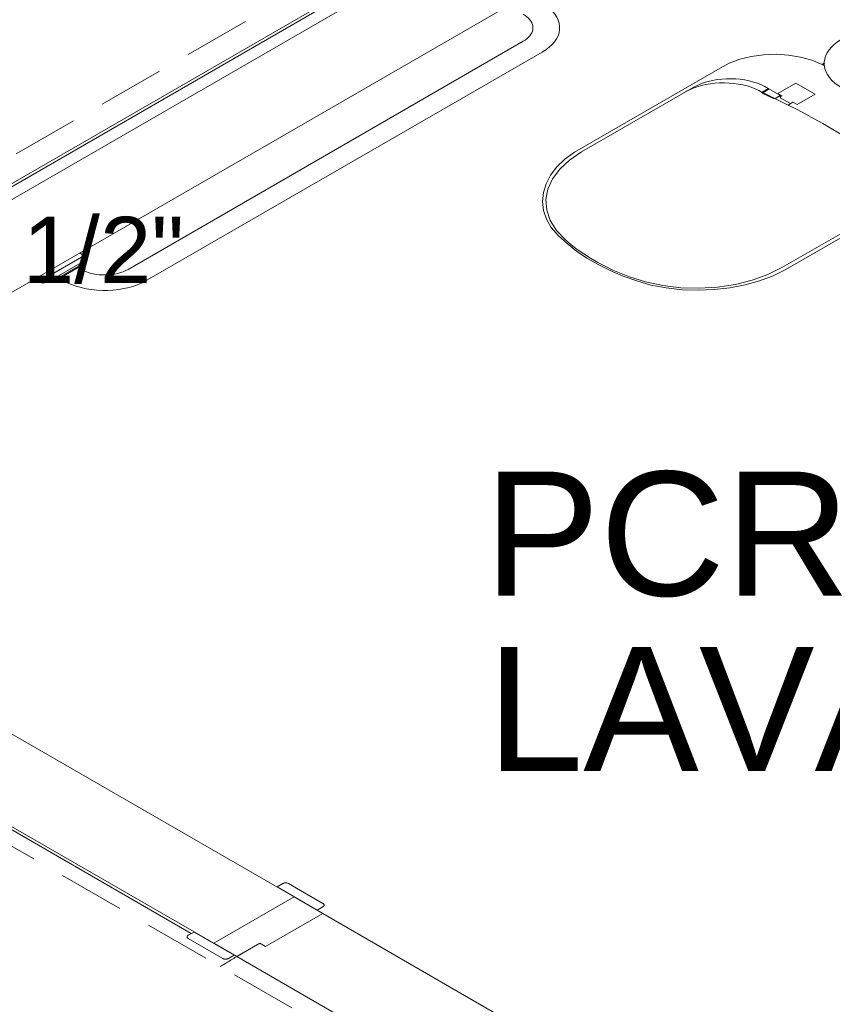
# Model space of a CAD drawing. Header units: millimetres. Extents: x 567 to 934, y -1 to 364.
# Tile 803 of 1056: x 774.95 to 777.41, y 126.71 to 129.68. Entities that reach past the tile are written whole.
import ezdxf

# ---------------------------------------------------------------- set-up
doc = ezdxf.new("R2010")
doc.units = ezdxf.units.MM
doc.header["$MEASUREMENT"] = 0
doc.linetypes.add('JIS_02_2.0', pattern=[0.3, 0.2, -0.1])
doc.linetypes.add('NULL', pattern=[0])
doc.layers.add('ARQ FINA', color=8, linetype='Continuous')
doc.layers.add('DI-Área do detalhe', color=10, linetype='JIS_02_2.0', lineweight=0)
doc.layers.add('Textos', color=7, linetype='Continuous', lineweight=9)
doc.styles.add('Arial', font='arial.ttf')

msp = doc.modelspace()

# ---------------------------------------------------------------- linework, layer by layer
at = {"layer": 'ARQ FINA', "lineweight": 5}
for p, q in [((777.0962, 130.4378), (773.8579, 128.5682)), ((777.0963, 130.4378), (773.858, 128.5681)), ((777.138, 130.4137), (773.2378, 128.1619)), ((777.105, 130.4328), (773.6934, 128.4631)), ((773.7265, 128.444), (777.138, 130.4137)), ((773.8658, 128.5636), (777.1041, 130.4333)), ((773.7743, 128.1916), (776.892, 129.9916)), ((775.2818, 128.9279), (776.4758, 129.6173)), ((776.5329, 129.5843), (775.3389, 128.8949)), ((777.3865, 129.5518), (777.3788, 129.5474)), ((777.0705, 129.5361), (776.6302, 129.2819)), ((777.2447, 129.4595), (777.2992, 129.491)), ((777.2992, 129.491), (777.3576, 129.4573)), ((776.6517, 129.2829), (776.9889, 129.4775)), ((777.1975, 129.4607), (777.2189, 129.4731)), ((777.234, 129.443), (777.1975, 129.4607)), ((777.198, 129.463), (777.2172, 129.4741)), ((777.198, 129.463), (777.2766, 129.4247)), ((777.2162, 129.4746), (777.2533, 129.4532)), ((777.2367, 129.4446), (777.2525, 129.4537)), ((777.2577, 129.452), (777.2447, 129.4595)), ((777.3576, 129.4573), (777.303, 129.4258)), ((777.2367, 129.4446), (777.234, 129.443)), ((777.2372, 129.4439), (777.2511, 129.4519)), ((777.2533, 129.4532), (777.2509, 129.4518)), ((777.2509, 129.4518), (777.2542, 129.4499)), ((777.2541, 129.4497), (777.2526, 129.4467)), ((777.2526, 129.4467), (777.2836, 129.4288)), ((777.2542, 129.4499), (777.2577, 129.452)), ((777.2907, 129.4329), (777.2766, 129.4247)), ((777.303, 129.4258), (777.2907, 129.4329)), ((777.2676, 128.927), (777.6966, 129.1746)), ((777.6063, 129.1347), (777.2573, 128.9332)), ((775.1357, 128.9776), (775.1484, 128.9689)), ((775.1484, 128.9689), (775.0122, 128.8903)), ((775.0386, 128.8895), (775.1499, 128.9537)), ((775.1499, 128.9537), (775.1319, 128.938)), ((775.1319, 128.938), (775.0658, 128.8998)), ((775.1312, 128.934), (775.0738, 128.9008)), ((775.1345, 128.9359), (775.1312, 128.934)), ((775.1319, 128.938), (775.1345, 128.9359)), ((775.0122, 128.8903), (774.9972, 128.8976)), ((775.0658, 128.8998), (775.0386, 128.8895)), ((775.0694, 128.8983), (775.0658, 128.8998)), ((775.0738, 128.9008), (775.0694, 128.8983)), ((775.7835, 127.0316), (773.7743, 128.1916)), ((773.5319, 128.0516), (775.541, 126.8916)), ((773.5319, 128.0416), (775.4729, 126.9209)), ((775.7494, 127.0719), (775.7321, 127.0619)), ((775.7321, 127.0619), (775.8533, 126.9919)), ((775.8706, 127.0119), (775.7667, 127.0719)), ((775.541, 126.8916), (775.7835, 127.0316)), ((775.8701, 126.9816), (775.7835, 127.0316)), ((775.8533, 126.9919), (775.8706, 127.0019)), ((775.6969, 126.8816), (775.8701, 126.9816)), ((777.3943, 126.1016), (775.8701, 126.9816)), ((775.4811, 126.9257), (775.4638, 126.9157)), ((775.6024, 126.8557), (775.4811, 126.9257)), ((775.4638, 126.9057), (775.5677, 126.8457)), ((775.541, 126.8916), (775.6103, 126.8516)), ((775.6103, 126.8516), (775.6796, 126.8916)), ((775.6796, 126.8916), (775.6969, 126.8816)), ((775.5851, 126.8457), (775.6024, 126.8557)), ((775.6103, 126.8516), (777.1172, 125.9816))]:
    msp.add_line(p, q, dxfattribs=at)
for points in [[(776.5329, 129.5843), (776.5441, 129.5914), (776.5541, 129.599), (776.5628, 129.6071), (776.5702, 129.6156), (776.5763, 129.6245), (776.5809, 129.6337), (776.584, 129.6431), (776.5856, 129.6526), (776.5858, 129.6621), (776.5844, 129.6717), (776.5815, 129.6811), (776.5771, 129.6903), (776.5713, 129.6992), (776.5641, 129.7078), (776.5556, 129.716), (776.5458, 129.7237), (776.5348, 129.7309), (776.5227, 129.7374)], [(776.4758, 129.6173), (776.4817, 129.621), (776.487, 129.625), (776.4917, 129.6293), (776.4957, 129.6337), (776.499, 129.6384), (776.5017, 129.6432), (776.5036, 129.6481), (776.5047, 129.6531), (776.5051, 129.6581), (776.5047, 129.6632), (776.5036, 129.6681), (776.5017, 129.6731), (776.499, 129.6779), (776.4957, 129.6825), (776.4917, 129.687), (776.487, 129.6912), (776.4817, 129.6952), (776.4758, 129.6989)], [(777.4484, 129.6294), (777.4363, 129.6229), (777.4254, 129.6157), (777.4156, 129.608), (777.407, 129.5998), (777.3998, 129.5912), (777.394, 129.5823), (777.3896, 129.5731), (777.3867, 129.5637), (777.3854, 129.5541), (777.3855, 129.5446), (777.3871, 129.5351), (777.3902, 129.5257), (777.3948, 129.5165), (777.4009, 129.5076), (777.4083, 129.4991), (777.417, 129.491), (777.427, 129.4834), (777.4382, 129.4763)], [(777.3788, 129.5474), (777.3479, 129.5601), (777.3138, 129.5696), (777.2773, 129.5756), (777.2396, 129.578), (777.2018, 129.5766), (777.1649, 129.5715), (777.1301, 129.5629), (777.0983, 129.551), (777.0705, 129.5361)], [(777.3862, 129.5443), (777.3854, 129.5446), (777.3846, 129.545), (777.3837, 129.5453), (777.3829, 129.5457), (777.3821, 129.546), (777.3813, 129.5464), (777.3804, 129.5467), (777.3796, 129.5471), (777.3788, 129.5474)], [(777.1981, 129.4629), (777.1878, 129.4686), (777.1766, 129.4737), (777.1648, 129.4782), (777.1522, 129.4822), (777.1392, 129.4854), (777.1257, 129.488), (777.1118, 129.4899), (777.0978, 129.4911), (777.0835, 129.4916), (777.0693, 129.4914), (777.0552, 129.4905), (777.0412, 129.4888), (777.0276, 129.4865), (777.0143, 129.4835), (777.0016, 129.4798), (776.9895, 129.4755), (776.9781, 129.4706), (776.9674, 129.4651)], [(777.2162, 129.4746), (777.2062, 129.4804), (777.1954, 129.4856), (777.1838, 129.4902), (777.1715, 129.4942), (777.1587, 129.4976), (777.1453, 129.5003), (777.1317, 129.5023), (777.1177, 129.5036), (777.1036, 129.5041), (777.0895, 129.5039), (777.0755, 129.503), (777.0617, 129.5014), (777.0481, 129.499), (777.035, 129.496), (777.0225, 129.4923), (777.0105, 129.488), (776.9993, 129.483), (776.9889, 129.4775)], [(777.503, 129.294), (777.4793, 129.3093), (777.4552, 129.3245), (777.4308, 129.3394), (777.4059, 129.3542), (777.3808, 129.3687), (777.3552, 129.383), (777.3294, 129.3971), (777.3031, 129.411), (777.2766, 129.4247)], [(776.6302, 129.2819), (776.6015, 129.2606), (776.5774, 129.2374), (776.5584, 129.2128), (776.5448, 129.1869), (776.5367, 129.1603), (776.5342, 129.1334), (776.5374, 129.1064), (776.5463, 129.0799), (776.5606, 129.0542)], [(776.6517, 129.2829), (776.6155, 129.2585), (776.586, 129.2313), (776.564, 129.2018), (776.5499, 129.1708), (776.5441, 129.1388), (776.5467, 129.1068), (776.5576, 129.0753), (776.5766, 129.0451), (776.6033, 129.017)], [(776.5606, 129.0542), (776.5828, 129.0294), (776.6082, 129.0057), (776.6366, 128.9832), (776.668, 128.9621), (776.7022, 128.9424), (776.7388, 128.9242), (776.7778, 128.9078), (776.8189, 128.8931), (776.8617, 128.8804)], [(776.6033, 129.017), (776.6206, 129.0024), (776.639, 128.9883), (776.6585, 128.9746), (776.6792, 128.9616), (776.7008, 128.9491), (776.7234, 128.9372), (776.747, 128.9259), (776.7714, 128.9153), (776.7967, 128.9053)], [(775.1499, 128.9537), (775.1514, 128.9553), (775.1526, 128.957), (775.1533, 128.9588), (775.1535, 128.9606), (775.1534, 128.9624), (775.1527, 128.9641), (775.1517, 128.9659), (775.1502, 128.9675), (775.1484, 128.9689)], [(775.1312, 128.934), (775.1373, 128.9298), (775.144, 128.9259), (775.1514, 128.9225), (775.1592, 128.9194), (775.1676, 128.9168), (775.1763, 128.9146), (775.1854, 128.913), (775.1947, 128.9118), (775.2041, 128.9112), (775.2136, 128.9111), (775.2231, 128.9115), (775.2324, 128.9124), (775.2416, 128.9138), (775.2505, 128.9157), (775.259, 128.9181), (775.2671, 128.921), (775.2748, 128.9243), (775.2818, 128.9279)], [(776.7967, 128.9053), (776.8455, 128.8899), (776.8978, 128.8789), (776.9523, 128.8726), (777.0078, 128.8711), (777.0631, 128.8745), (777.1169, 128.8826), (777.168, 128.8953), (777.2151, 128.9123), (777.2573, 128.9332)], [(776.8617, 128.8804), (776.908, 128.8718), (776.9557, 128.8666), (777.0042, 128.865), (777.0526, 128.867), (777.1002, 128.8724), (777.1463, 128.8814), (777.19, 128.8936), (777.2307, 128.9089), (777.2676, 128.927)], [(775.0122, 128.8903), (775.0148, 128.8893), (775.0176, 128.8884), (775.0205, 128.8878), (775.0236, 128.8875), (775.0267, 128.8873), (775.0298, 128.8875), (775.0329, 128.8879), (775.0358, 128.8886), (775.0386, 128.8895)], [(775.0738, 128.9008), (775.0851, 128.8939), (775.0975, 128.8875), (775.1108, 128.8819), (775.125, 128.877), (775.1399, 128.8728), (775.1554, 128.8694), (775.1713, 128.8669), (775.1876, 128.8652), (775.2041, 128.8644), (775.2207, 128.8645), (775.2371, 128.8655), (775.2534, 128.8673), (775.2693, 128.8699), (775.2847, 128.8734), (775.2995, 128.8777), (775.3135, 128.8827), (775.3267, 128.8885), (775.3389, 128.8949)], [(775.7667, 127.0719), (775.7651, 127.0727), (775.7632, 127.0733), (775.7612, 127.0738), (775.7591, 127.074), (775.757, 127.074), (775.7549, 127.0738), (775.7529, 127.0733), (775.751, 127.0727), (775.7494, 127.0719)], [(775.7667, 127.0719), (775.7651, 127.0727), (775.7632, 127.0733), (775.7612, 127.0738), (775.7591, 127.074), (775.757, 127.074), (775.7549, 127.0738), (775.7529, 127.0733), (775.751, 127.0727), (775.7494, 127.0719)], [(775.8706, 127.0019), (775.8714, 127.0024), (775.872, 127.0029), (775.8726, 127.0034), (775.8731, 127.0039), (775.8735, 127.0045), (775.8738, 127.0051), (775.874, 127.0057), (775.8742, 127.0063), (775.8742, 127.0069), (775.8742, 127.0075), (775.874, 127.0082), (775.8738, 127.0088), (775.8735, 127.0093), (775.8731, 127.0099), (775.8726, 127.0105), (775.872, 127.011), (775.8714, 127.0115), (775.8706, 127.0119)], [(775.8706, 127.0019), (775.8714, 127.0024), (775.872, 127.0029), (775.8726, 127.0034), (775.8731, 127.0039), (775.8735, 127.0045), (775.8738, 127.0051), (775.874, 127.0057), (775.8742, 127.0063), (775.8742, 127.0069), (775.8742, 127.0075), (775.874, 127.0082), (775.8738, 127.0088), (775.8735, 127.0093), (775.8731, 127.0099), (775.8726, 127.0105), (775.872, 127.011), (775.8714, 127.0115), (775.8706, 127.0119)], [(775.4638, 126.9157), (775.4624, 126.9147), (775.4614, 126.9137), (775.4606, 126.9125), (775.4603, 126.9113), (775.4603, 126.9101), (775.4606, 126.9088), (775.4614, 126.9077), (775.4624, 126.9066), (775.4638, 126.9057)], [(775.4638, 126.9157), (775.4624, 126.9147), (775.4614, 126.9137), (775.4606, 126.9125), (775.4603, 126.9113), (775.4603, 126.9101), (775.4606, 126.9088), (775.4614, 126.9077), (775.4624, 126.9066), (775.4638, 126.9057)], [(775.6276, 126.8616), (775.6238, 126.8594), (775.62, 126.8572), (775.6162, 126.855), (775.6124, 126.8527), (775.6086, 126.8505), (775.6048, 126.8483), (775.6011, 126.846), (775.5973, 126.8438), (775.5936, 126.8415), (775.5898, 126.8393), (775.5861, 126.837), (775.5824, 126.8347), (775.5787, 126.8324), (775.575, 126.8302), (775.5713, 126.8279), (775.5676, 126.8256), (775.5639, 126.8233), (775.5603, 126.821), (775.5603, 126.821)], [(775.5677, 126.8457), (775.5694, 126.8449), (775.5712, 126.8443), (775.5732, 126.8438), (775.5753, 126.8436), (775.5775, 126.8436), (775.5796, 126.8438), (775.5816, 126.8443), (775.5834, 126.8449), (775.5851, 126.8457)], [(775.5677, 126.8457), (775.5685, 126.8453), (775.5694, 126.8449), (775.5703, 126.8446), (775.5712, 126.8443), (775.5722, 126.844), (775.5732, 126.8438), (775.5743, 126.8437), (775.5753, 126.8436), (775.5764, 126.8436), (775.5775, 126.8436), (775.5785, 126.8437), (775.5796, 126.8438), (775.5806, 126.844), (775.5816, 126.8443), (775.5825, 126.8446), (775.5834, 126.8449), (775.5843, 126.8453), (775.5851, 126.8457)]]:
    msp.add_lwpolyline(points, dxfattribs=at)
at = {"layer": 'DI-Área do detalhe'}
msp.add_lwpolyline([(777.5948, 125.6464), (773.1253, 128.2268), (777.0255, 130.4786), (781.495, 127.8982), (777.5948, 125.6464)], dxfattribs=at)

# ---------------------------------------------------------------- texts
at = {"layer": 'ARQ FINA', "linetype": 'NULL', "lineweight": 5, "char_height": 0.375, "attachment_point": 7, "line_spacing_factor": 0.6, "style": 'Arial'}
for s, insert, width in [('PCR', (776.3578, 127.9365), 2.212843), ('LAVABO', (776.3659, 127.4068), 4.194169)]:
    msp.add_mtext(s, dxfattribs=dict(at, insert=insert, width=width))
at = {"layer": 'Textos', "linetype": 'NULL', "insert": (773.8616, 128.884), "char_height": 0.2, "width": 3.178963, "attachment_point": 7, "line_spacing_factor": 0.6, "style": 'Arial'}
msp.add_mtext('25 mm - 1/2"', dxfattribs=at)

doc.saveas('drawing.dxf')
